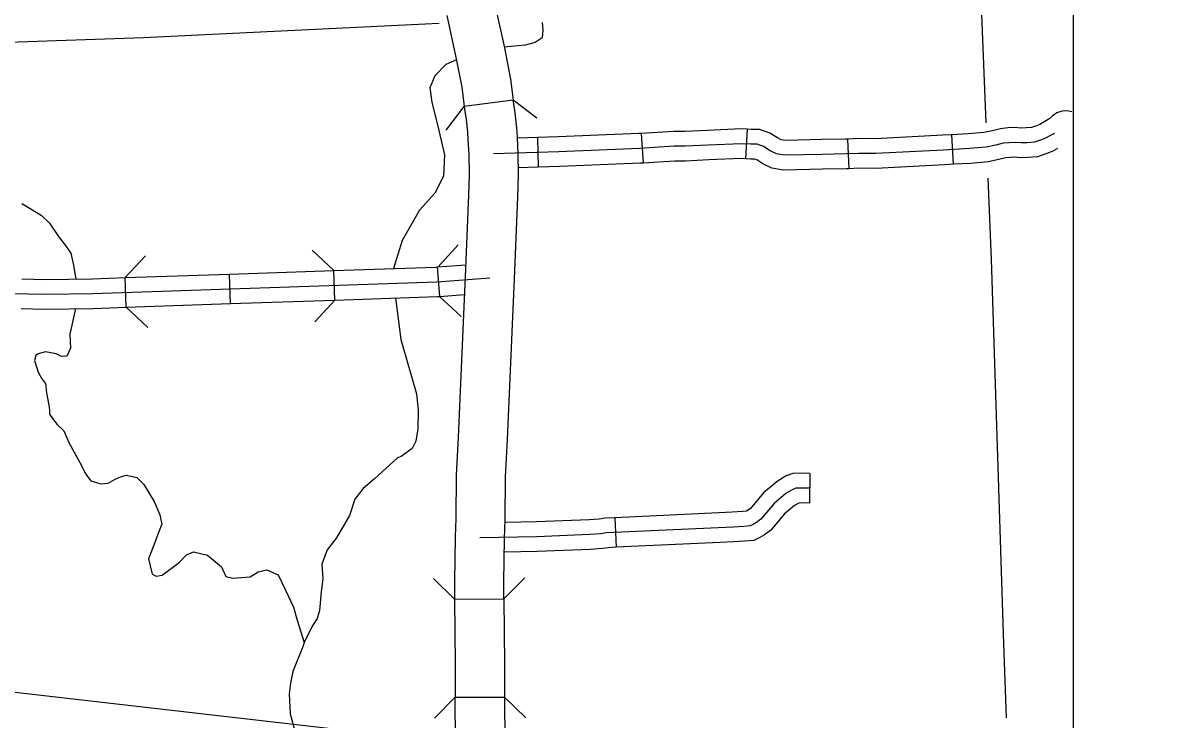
# Model space of a CAD drawing. Extents: x -5566 to 1759129, y -3726 to 731467.
# Drawn here: x -4486.94 to -4442.57, y 216.95 to 243.74 of the extents above; entities that cross this region are included whole.
import ezdxf

# ---------------------------------------------------------------- set-up
doc = ezdxf.new("R2010")
doc.units = 0
doc.layers.add('Default', color=7, linetype='Continuous')
doc.layers.add('R_No Plot', color=7, linetype='Continuous')

msp = doc.modelspace()

# ---------------------------------------------------------------- linework, layer by layer
at = {"layer": 'Default'}
for p, q in [((-4459.128, 239.663), (-4459.181, 238.525)), ((-4467.183, 239.341), (-4467.147, 238.202)), ((-4463.195, 239.501), (-4463.123, 238.364)), ((-4455.267, 239.285), (-4455.216, 238.147)), ((-4451.267, 239.451), (-4451.205, 238.314)), ((-4470.93, 233.234), (-4471.013, 234.371)), ((-4482.974, 232.82), (-4483.013, 233.959)), ((-4478.966, 232.957), (-4479.005, 234.095)), ((-4474.959, 233.094), (-4474.998, 234.232)), ((-4456.71, 226.429), (-4456.732, 225.29)), ((-4464.212, 224.728), (-4464.159, 223.59))]:
    msp.add_line(p, q, dxfattribs=at)
for points in [[(-4442.574, 212.873), (-4809.846, 255.135)], [(-4450.151, 244.733), (-4449.958, 239.914)], [(-4470.659, 244.032), (-4470.301, 242.369), (-4470.088, 241.283), (-4469.993, 240.534)], [(-4468.786, 244.346), (-4468.45, 242.796), (-4468.213, 241.586), (-4468.109, 240.775)], [(-4470.96, 243.725), (-4482.31, 243.175), (-4489.746, 242.927)], [(-4466.997, 243.762), (-4466.973, 243.469), (-4466.997, 243.177), (-4467.266, 243.001), (-4467.651, 242.896), (-4468.453, 242.814)], [(-4470.293, 242.331), (-4470.698, 242.152), (-4471.117, 241.711), (-4471.309, 241.258), (-4471.231, 240.699), (-4470.965, 239.618), (-4470.755, 238.674), (-4470.79, 237.865), (-4471.119, 237.21), (-4471.716, 236.552), (-4472.376, 235.382), (-4472.705, 234.31)], [(-4470.681, 239.626), (-4469.993, 240.534)], [(-4468.109, 240.775), (-4469.993, 240.534), (-4469.971, 240.364), (-4469.917, 240.032), (-4469.863, 239.558), (-4469.847, 239.248), (-4469.825, 238.891), (-4469.817, 238.69), (-4469.802, 237.925), (-4469.833, 237.144), (-4469.954, 233.988), (-4470.012, 232.833), (-4470.229, 227.821), (-4470.3, 226.361), (-4470.318, 224.691), (-4470.343, 223.981), (-4470.37, 222.256), (-4470.364, 221.594), (-4468.466, 221.609)], [(-4468.466, 221.609), (-4468.471, 222.25), (-4468.445, 223.932), (-4468.419, 224.646), (-4468.402, 226.304), (-4468.332, 227.734), (-4468.116, 232.744), (-4468.057, 233.904), (-4467.936, 237.07), (-4467.903, 237.907), (-4467.92, 238.744), (-4467.929, 238.984), (-4467.951, 239.356), (-4467.97, 239.715), (-4468.036, 240.292), (-4468.092, 240.637), (-4468.109, 240.775)], [(-4468.112, 240.791), (-4467.204, 240.103)], [(-4447.488, 240.071), (-4447.879, 239.845), (-4448.006, 239.795), (-4448.194, 239.732), (-4448.404, 239.715), (-4448.59, 239.71), (-4448.858, 239.727), (-4449.107, 239.714), (-4449.391, 239.684), (-4449.696, 239.606), (-4450.024, 239.542), (-4450.627, 239.486), (-4451.267, 239.451)], [(-4459.128, 239.663), (-4459.356, 239.674), (-4460.644, 239.62), (-4461.513, 239.578), (-4461.936, 239.581), (-4463.195, 239.501)], [(-4455.267, 239.285), (-4455.34, 239.281), (-4456.256, 239.264), (-4457.639, 239.231), (-4457.815, 239.26), (-4457.956, 239.33), (-4458.246, 239.514), (-4458.642, 239.656), (-4458.97, 239.656), (-4459.128, 239.663)], [(-4447.318, 239.494), (-4447.399, 239.465), (-4447.63, 239.332), (-4447.81, 239.26), (-4448.079, 239.17), (-4448.373, 239.146), (-4448.601, 239.14), (-4448.861, 239.156), (-4449.062, 239.146), (-4449.29, 239.122), (-4449.572, 239.05), (-4449.943, 238.978), (-4450.585, 238.918), (-4451.573, 238.864), (-4454.191, 238.729), (-4454.828, 238.734), (-4455.322, 238.712), (-4456.244, 238.695), (-4457.68, 238.66), (-4457.993, 238.712), (-4458.236, 238.834), (-4458.497, 238.999), (-4458.741, 239.086), (-4458.983, 239.086), (-4459.357, 239.104), (-4460.619, 239.051), (-4461.501, 239.008), (-4461.92, 239.011), (-4463.254, 238.926), (-4466.357, 238.797), (-4468.869, 238.717)], [(-4467.183, 239.341), (-4467.941, 239.316)], [(-4463.195, 239.501), (-4463.284, 239.495), (-4466.378, 239.366), (-4467.183, 239.341)], [(-4451.267, 239.451), (-4451.604, 239.433), (-4454.203, 239.299), (-4454.838, 239.304), (-4455.267, 239.285)], [(-4447.199, 238.922), (-4447.38, 238.818), (-4447.614, 238.725), (-4447.964, 238.608), (-4448.342, 238.577), (-4448.611, 238.57), (-4448.864, 238.586), (-4449.018, 238.578), (-4449.189, 238.56), (-4449.447, 238.494), (-4449.862, 238.413), (-4450.543, 238.35), (-4451.205, 238.314)], [(-4463.123, 238.364), (-4463.224, 238.357), (-4466.336, 238.228), (-4467.147, 238.202)], [(-4459.181, 238.525), (-4459.358, 238.534), (-4460.593, 238.482), (-4461.49, 238.438), (-4461.904, 238.442), (-4463.123, 238.364)], [(-4455.216, 238.147), (-4455.304, 238.143), (-4456.232, 238.125), (-4457.72, 238.089), (-4458.171, 238.164), (-4458.517, 238.337), (-4458.749, 238.484), (-4458.84, 238.517), (-4458.996, 238.517), (-4459.181, 238.525)], [(-4451.205, 238.314), (-4451.543, 238.295), (-4454.178, 238.16), (-4454.817, 238.165), (-4455.216, 238.147)], [(-4467.147, 238.202), (-4467.908, 238.178)], [(-4449.873, 237.78), (-4449.748, 234.653), (-4449.277, 219.875), (-4449.177, 217.033)], [(-4486.99, 236.81), (-4486.242, 236.357), (-4485.924, 236.055), (-4485.58, 235.534), (-4485.286, 235.153), (-4485.106, 234.903), (-4484.997, 234.435), (-4484.951, 234.117), (-4484.919, 233.906)], [(-4470.997, 234.372), (-4470.229, 235.213)], [(-4483.013, 233.959), (-4482.235, 234.791)], [(-4475.83, 235.01), (-4474.998, 234.232)], [(-4474.998, 234.232), (-4471.081, 234.366), (-4471.013, 234.371)], [(-4471.013, 234.371), (-4469.936, 234.449)], [(-4489.319, 233.389), (-4486.097, 233.319), (-4484.262, 233.346), (-4471.05, 233.797), (-4469.006, 233.946)], [(-4486.989, 233.908), (-4486.095, 233.888), (-4484.276, 233.915), (-4483.013, 233.959)], [(-4483.013, 233.959), (-4479.005, 234.095)], [(-4479.005, 234.095), (-4474.998, 234.232)], [(-4482.974, 232.82), (-4478.966, 232.957)], [(-4478.966, 232.957), (-4474.959, 233.094)], [(-4474.959, 233.094), (-4475.737, 232.261)], [(-4474.959, 233.094), (-4471.019, 233.228), (-4470.93, 233.234)], [(-4472.632, 233.173), (-4472.421, 231.573), (-4471.819, 229.488), (-4471.763, 228.858), (-4471.772, 228.148), (-4471.845, 227.671), (-4471.99, 227.382), (-4472.416, 227.085), (-4472.56, 227.03)], [(-4470.104, 232.465), (-4470.945, 233.234)], [(-4470.93, 233.234), (-4469.989, 233.303)], [(-4487.014, 232.769), (-4486.099, 232.749), (-4484.248, 232.777), (-4482.974, 232.82)], [(-4484.928, 232.766), (-4485.142, 231.784), (-4485.121, 231.249), (-4485.263, 230.934), (-4485.466, 230.924), (-4485.671, 231.029), (-4486.074, 231.107), (-4486.358, 231.033), (-4486.446, 230.967), (-4486.5, 230.772), (-4486.356, 230.328), (-4486.216, 230.072), (-4486.082, 229.891), (-4486.034, 229.534), (-4485.955, 229.055), (-4485.931, 228.88), (-4485.921, 228.706), (-4485.811, 228.542), (-4485.628, 228.317), (-4485.372, 228.067), (-4485.182, 227.618), (-4484.694, 226.74), (-4484.54, 226.42), (-4484.336, 226.148), (-4484.116, 226.081), (-4483.952, 226.026), (-4483.669, 226.06), (-4483.404, 226.211), (-4483.195, 226.298), (-4482.97, 226.363), (-4482.571, 226.272), (-4482.298, 225.999), (-4481.902, 225.356), (-4481.683, 224.836), (-4481.614, 224.481), (-4481.737, 224.161), (-4481.874, 223.77), (-4482.12, 223.141), (-4481.984, 222.553), (-4481.822, 222.482), (-4481.594, 222.516), (-4480.945, 223.004), (-4480.658, 223.294), (-4480.395, 223.415), (-4479.851, 223.291), (-4479.318, 222.84)], [(-4482.141, 232.042), (-4482.974, 232.82)], [(-4472.56, 227.03), (-4473.442, 226.221)], [(-4456.71, 226.429), (-4457.049, 226.436), (-4457.362, 226.423), (-4457.618, 226.331), (-4457.967, 226.122), (-4458.491, 225.678), (-4458.994, 225.082), (-4459.084, 225.014), (-4459.153, 224.973), (-4459.295, 224.963), (-4459.692, 224.938), (-4460.207, 224.914)], [(-4473.442, 226.221), (-4473.879, 225.855), (-4474.199, 225.434), (-4474.403, 224.814), (-4474.905, 223.949), (-4475.254, 223.488), (-4475.46, 222.936), (-4475.428, 222.378), (-4475.493, 221.871), (-4475.547, 221.157), (-4475.637, 220.854), (-4475.838, 220.563), (-4476.135, 219.934)], [(-4456.721, 225.86), (-4457.043, 225.866), (-4457.252, 225.857), (-4457.373, 225.814), (-4457.634, 225.657), (-4458.087, 225.274), (-4458.6, 224.665), (-4458.767, 224.54), (-4458.893, 224.465), (-4459.009, 224.413), (-4459.256, 224.394), (-4459.662, 224.369), (-4464.525, 224.143), (-4464.742, 224.108), (-4465.166, 224.079), (-4467.204, 223.995), (-4469.394, 223.957)], [(-4456.732, 225.29), (-4457.036, 225.296), (-4457.136, 225.292), (-4457.302, 225.193), (-4457.682, 224.871), (-4458.207, 224.248), (-4458.45, 224.066), (-4458.629, 223.96), (-4458.866, 223.852), (-4459.218, 223.826), (-4459.631, 223.8), (-4460.154, 223.776)], [(-4464.212, 224.728), (-4464.583, 224.71), (-4464.807, 224.675), (-4465.197, 224.648), (-4467.221, 224.564), (-4468.421, 224.543)], [(-4460.207, 224.914), (-4464.212, 224.728)], [(-4460.154, 223.776), (-4464.159, 223.59)], [(-4464.159, 223.59), (-4464.466, 223.575), (-4464.678, 223.542), (-4465.135, 223.511), (-4467.188, 223.426), (-4468.453, 223.403)], [(-4479.318, 222.84), (-4479.154, 222.47), (-4478.88, 222.402), (-4478.21, 222.457), (-4477.909, 222.642), (-4477.578, 222.72), (-4477.144, 222.535), (-4476.862, 221.939), (-4476.546, 221.294), (-4476.413, 220.785), (-4476.135, 219.934)], [(-4470.364, 221.594), (-4471.176, 222.392)], [(-4467.667, 222.421), (-4468.466, 221.609)], [(-4470.364, 221.594), (-4470.344, 219.079), (-4470.338, 217.824)], [(-4468.466, 221.609), (-4468.445, 219.091), (-4468.439, 217.833)], [(-4476.135, 219.934), (-4476.181, 219.795), (-4476.575, 218.814), (-4476.666, 218.367), (-4476.713, 217.96), (-4476.68, 217.184), (-4476.367, 216.071), (-4475.779, 215.158), (-4474.915, 214.377), (-4474.65, 214.09), (-4474.34, 213.843), (-4473.976, 213.684), (-4473.7, 213.598), (-4473.34, 213.771), (-4472.897, 214.187), (-4472.685, 214.307), (-4472.5, 214.353), (-4472.341, 214.422), (-4471.927, 214.344), (-4471.539, 214.314), (-4471.262, 214.251), (-4470.321, 214.249)], [(-4471.139, 217.015), (-4470.338, 217.824)], [(-4470.338, 217.824), (-4468.439, 217.833), (-4468.431, 216.08), (-4470.329, 216.071)], [(-4470.329, 216.071), (-4470.338, 217.824)], [(-4468.439, 217.833), (-4467.63, 217.032)]]:
    msp.add_lwpolyline(points, dxfattribs=at)
msp.add_arc((-4446.883, 239.613), 0.759, 72.3743, 142.869, dxfattribs=at)
at = {"layer": 'R_No Plot'}
msp.add_lwpolyline([(-5018.988, 168.239), (-5018.988, 511.979), (-4446.603, 511.979), (-4446.603, 160.504), (-4913.433, 160.504)], dxfattribs=at)

doc.saveas('drawing.dxf')
